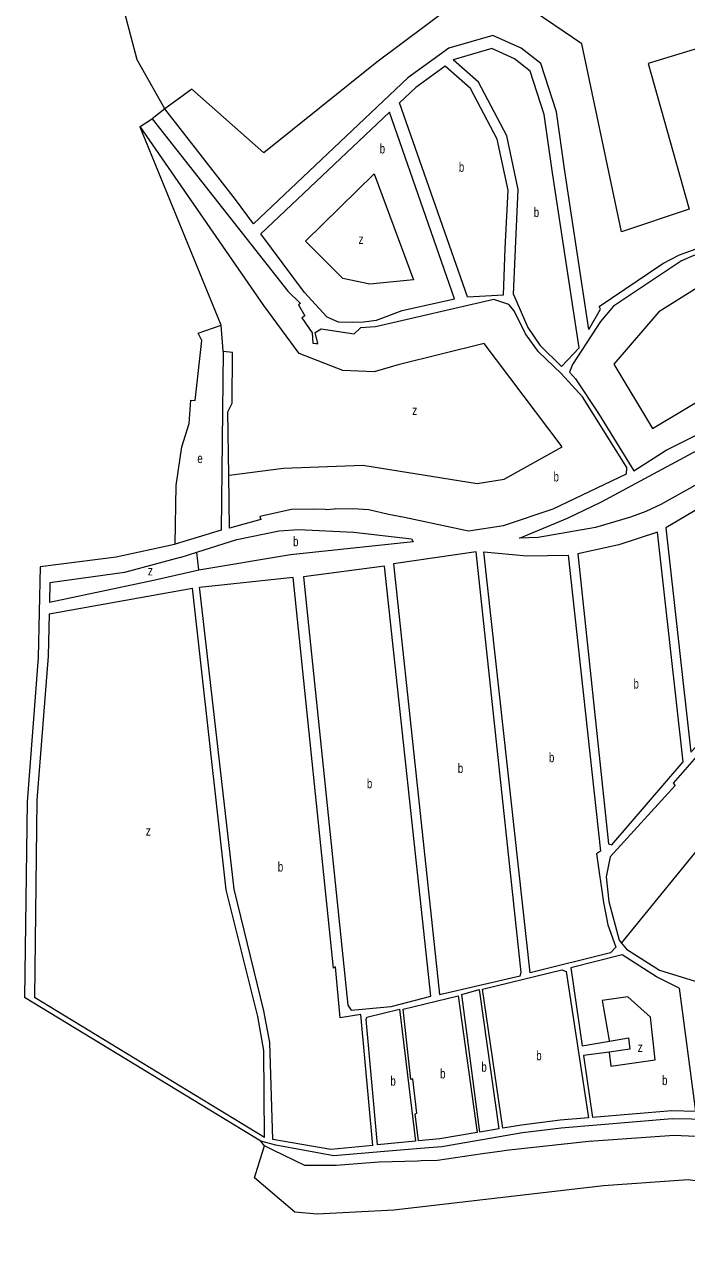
# Model space of a CAD drawing. Extents: x 639657 to 671642, y 222838 to 252123.
# Drawn here: x 639657 to 640346, y 234217 to 235497 of the extents above; entities that cross this region are included whole.
import ezdxf

# ---------------------------------------------------------------- set-up
doc = ezdxf.new("R2010")
doc.units = 0
doc.header["$LTSCALE"] = 4
doc.layers.add('1', color=7, linetype='Continuous', lineweight=13)
doc.layers.add('21', color=7, linetype='Continuous', lineweight=13)
doc.layers.add('7', color=7, linetype='Continuous')

msp = doc.modelspace()

# ---------------------------------------------------------------- linework, layer by layer
at = {"layer": '1'}
for p, q in [((640117.972, 235212.918), (640047.469, 235415.12)), ((640036.889, 235405.11), (639903.026, 235278.463)), ((640104.602, 235210.912), (640036.889, 235405.11)), ((639948.433, 235217.247), (639903.026, 235278.463)), ((640117.972, 235212.918), (640155.444, 235214.909)), ((639870.221, 234971.995), (639869.403, 235027.046)), ((639861.493, 234969.908), (639813.613, 234955.082)), ((639818.974, 234941.414), (639836.283, 234946.943)), ((639683.125, 234915.098), (639682.676, 234894.393)), ((639682.417, 234882.512), (639831.639, 234909.303)), ((640338.447, 234492.773), (640355.561, 234364.356)), ((639906.746, 234337.291), (639667.113, 234482.94)), ((640237.572, 234432.711), (640265.882, 234437.594)), ((640239.051, 234422.475), (640248.367, 234357.997)), ((640174.254, 234350.074), (640154.94, 234346.812)), ((640150.875, 234346.127), (640130.888, 234342.75)), ((640063.835, 234333.24), (640024.54, 234329.411)), ((640026.171, 234311.518), (640021.282, 234311.144)), ((640066.321, 234312.651), (640026.171, 234311.518))]:
    msp.add_line(p, q, dxfattribs=at)
for points in [[(640244.65, 235178.925), (640219.528, 235343.863), (640210.695, 235405.721), (640194.502, 235455.797), (640173.892, 235471.998), (640144.449, 235485.253), (640098.813, 235471.998), (640056.122, 235441.069), (639895.31, 235288.926)], [(640234.497, 235159.891), (640206.763, 235341.98), (640198.078, 235402.803), (640183.435, 235448.084), (640167.158, 235460.88), (640143.485, 235471.537), (640103.041, 235459.79)], [(640094.723, 235453.101), (640064.376, 235431.116), (640047.469, 235415.12)], [(640155.444, 235214.909), (640157.511, 235263.332), (640160.393, 235323.871), (640149.194, 235377.088), (640121.353, 235430.01), (640094.723, 235453.101)], [(640165.98, 235215.469), (640168.003, 235262.858), (640170.948, 235324.716), (640159.171, 235380.683), (640129.728, 235436.65), (640103.041, 235459.79)], [(639895.31, 235288.926), (639876.522, 235314.407), (639802.916, 235408.667), (639789.667, 235398.357), (639930.991, 235218.674)], [(640244.65, 235178.925), (640256.714, 235199.942), (640255.377, 235202.775), (640321.481, 235247.663), (640338.909, 235256.708), (640356.351, 235263.013), (640401.101, 235274.368), (640427.826, 235278.904)], [(639930.991, 235218.674), (639944.303, 235205.931), (639942.176, 235204.598), (639948.644, 235192.967), (639945.606, 235191.12), (639956.262, 235175.558), (639957.137, 235164.602), (639960.322, 235164.373), (639962.322, 235164.229)], [(639948.433, 235217.247), (639971.513, 235192.202), (639983.433, 235186.799), (639998.067, 235186.589), (640009.954, 235186.971), (640023.359, 235188.58), (640050.029, 235198.498), (640104.602, 235210.912)], [(639980.873, 234991.999), (639998.857, 234992.421), (640015.325, 234991.411), (640035.881, 234986.368), (640052.461, 234983.532), (640119.306, 234969.147), (640155.45, 234974.761), (640207.281, 234991.947), (640283.796, 235028.681), (640284.064, 235035.179), (640237.82, 235108.569), (640215.834, 235133.091), (640192.131, 235155.674), (640178.51, 235174.261), (640166.79, 235198.343), (640161.266, 235204.905), (640145.587, 235210.081), (640022.178, 235181.772), (640006.739, 235180.555), (640000.168, 235174.422)], [(640165.98, 235215.469), (640181.114, 235181.079), (640193.312, 235162.38), (640215.894, 235140.4), (640234.497, 235159.891)], [(639813.613, 234955.082), (639814.792, 235016.194), (639820.662, 235056.63), (639828.146, 235080.837), (639830.142, 235105.311), (639834.514, 235104.934), (639841.377, 235167.402), (639837.574, 235174.99), (639861.524, 235183.305)], [(639962.322, 235164.229), (639959.412, 235175.579), (639965.792, 235179.579), (640000.168, 235174.422)], [(639869.403, 235027.046), (639868.42, 235093.177), (639873.044, 235102.139), (639873.356, 235154.922), (639863.594, 235156.077), (639861.493, 234969.908)], [(639971.732, 234991.128), (639969.732, 234991.227), (639957.298, 234991.846), (639934.742, 234991.294), (639901.96, 234984.077), (639902.79, 234981.037), (639870.221, 234971.995)], [(639980.873, 234991.999), (639978.873, 234991.808), (639971.732, 234991.128)], [(639836.283, 234946.943), (639878.01, 234960.271), (639921.86, 234968.981), (639941.769, 234970.633), (639999.606, 234967.76), (640059.803, 234960.945), (640061.447, 234957.809), (639933.788, 234944.292), (639838.379, 234928.064), (639836.774, 234927.791)], [(639813.613, 234955.082), (639813.113, 234954.974), (639752.127, 234941.782), (639673.21, 234931.547)], [(639818.974, 234941.414), (639760.959, 234925.581), (639683.125, 234915.098)], [(639673.21, 234931.547), (639671.159, 234837.212), (639659.382, 234686.985), (639656.828, 234483.095)], [(639836.774, 234927.791), (639791.138, 234917.481), (639682.676, 234894.393)], [(640019.626, 234328.932), (640006.91, 234465.474), (639985.49, 234461.68), (639980.719, 234514.836), (639978.592, 234513.503), (639936.462, 234920.558), (639838.954, 234910.089)], [(639906.746, 234337.291), (639906.114, 234427.669), (639899.817, 234463.154), (639866.96, 234595.198), (639831.639, 234909.303)], [(639915.412, 234335.258), (639912.367, 234436.134), (639905.881, 234468.979), (639875.188, 234595.86), (639839.198, 234907.977), (639838.954, 234910.089)], [(639682.417, 234882.512), (639681.464, 234838.685), (639669.687, 234688.458), (639667.113, 234482.94)], [(640385.668, 234767.568), (640332.155, 234706.421), (640334.506, 234704), (640266.638, 234629.463), (640262.691, 234608.629), (640265.477, 234583.17), (640276.172, 234542.74), (640278.553, 234539.795)], [(640278.553, 234539.795), (640283.846, 234533.249), (640318.012, 234511.343), (640440.879, 234473.672), (640503.357, 234440.887), (640647.952, 234352.403), (640700.531, 234326.861), (640747.477, 234309.2)], [(640338.447, 234492.773), (640314.799, 234504.522), (640279.104, 234527.331), (640225.829, 234513.993), (640237.572, 234432.711)], [(640154.94, 234346.812), (640133.582, 234491.773), (640216.493, 234511.699), (640220.973, 234510.206), (640244.025, 234357.639)], [(640130.888, 234342.75), (640112.173, 234486.153), (640130.334, 234491.245), (640150.875, 234346.127)], [(639918.475, 234329.088), (639903.018, 234333.507), (639656.828, 234483.095)], [(640067.068, 234333.555), (640063.488, 234361.7), (640065.414, 234362.423), (640061.35, 234398.328), (640059.016, 234397.704), (640051.084, 234470.937), (640108.421, 234484.708), (640128.163, 234342.289)], [(640024.54, 234329.411), (640012.631, 234460.03), (640013.125, 234462.57), (640047.223, 234470.81), (640063.835, 234333.24)], [(640265.882, 234437.594), (640285.771, 234441.025), (640287.243, 234429.242), (640265.647, 234426.21), (640239.051, 234422.475)], [(640355.561, 234364.356), (640331.035, 234364.802), (640248.367, 234357.997)], [(640244.025, 234357.639), (640214.737, 234355.229), (640174.254, 234350.074)], [(640680.963, 234316.919), (640436.711, 234352.249), (640411.46, 234355.136), (640331.297, 234356.594), (640215.592, 234347.07), (640175.29, 234341.938)], [(640175.29, 234341.938), (640091.45, 234327.615), (640073.351, 234326.076), (640031.635, 234322.53)], [(640128.163, 234342.289), (640089.242, 234335.716), (640067.068, 234333.555)], [(640247.679, 234333.461), (640249.679, 234333.602), (640333.412, 234339.499), (640407.34, 234336.224), (640409.34, 234336.135)], [(641601.897, 234217.647), (641028.463, 234217.456), (640917.676, 234242.559), (640830.821, 234247.714), (640694.503, 234251.077), (640452.959, 234278.395), (640347.94, 234293.104), (640259.724, 234286.8), (640041.284, 234261.584), (639961.469, 234257.381), (639938.365, 234259.483), (639896.358, 234295.206), (639906.178, 234326.394), (639906.808, 234328.394)], [(640021.282, 234311.144), (639981.275, 234308.08), (639948.554, 234307.969), (639915.752, 234324.018), (639906.808, 234328.394)], [(640019.626, 234328.932), (639975.888, 234324.67), (639915.412, 234335.258)], [(640031.635, 234322.53), (639978.832, 234318.042), (639918.475, 234329.088)], [(640247.679, 234333.461), (640158.377, 234323.48), (640154.147, 234323.007), (640133.849, 234320.056)], [(640133.849, 234320.056), (640086.93, 234313.233), (640069.715, 234312.747), (640066.321, 234312.651)]]:
    msp.add_lwpolyline(points, dxfattribs=at)
for points in [[(640224.363, 235134.263), (640230.498, 235127.604), (640254.684, 235091.423), (640291.503, 235031.471), (640325.016, 235053.309), (640414.493, 235098.044), (640509.397, 235117.54), (640472.356, 235198.907), (640432.704, 235274.573), (640419.599, 235273.777), (640371.311, 235259.152), (640353.953, 235255.892), (640341.078, 235250.429), (640270.313, 235203.177), (640256.582, 235187.355), (640227.365, 235142.504)], [(640172.292, 234961.574), (640222.375, 234982.301), (640257.743, 234999.482), (640398.16, 235075.201), (640415.904, 235082.117), (640451.018, 235090.364), (640448.869, 235092.989), (640463.367, 235098.97), (640478.389, 235102.011), (640480.44, 235098.777), (640487.436, 235101.563), (640490.415, 235095.898), (640467.219, 235082.653), (640466.095, 235083.763), (640454.64, 235078.816), (640455.26, 235076.892), (640357.834, 235018.199), (640319.441, 234996.736), (640303.936, 234989.124), (640287.913, 234983.438), (640251.594, 234972.645), (640191.596, 234962.105)], [(640324.559, 234972.206), (640350.774, 234738.414), (640429.164, 234821.14), (640407.814, 235021.163)], [(640233.153, 234945.018), (640264.935, 234643.154), (640268.397, 234641.959), (640342.599, 234728.515), (640316.149, 234967.787), (640275.577, 234954.429)], [(640040.948, 234934.736), (640089.104, 234486.308), (640172.83, 234505.731), (640174.03, 234509.19), (640127.05, 234947.374)], [(640183.382, 234508.743), (640135.281, 234947.428), (640180.018, 234942.948), (640223.101, 234943.634), (640256.748, 234635.387), (640252.596, 234632.823), (640259.589, 234582.117), (640264.294, 234558.7), (640272.656, 234535.511), (640267.099, 234529.689)], [(639947.277, 234921.1), (639993.646, 234475.03), (639997.029, 234469.672), (640038.468, 234473.494), (640079.97, 234484.32), (640031.512, 234932.239)]]:
    msp.add_lwpolyline(points, close=True, dxfattribs=at)
at = {"layer": '21'}
for p, q in [((639906.003, 235204.027), (639777.154, 235390.258)), ((639906.808, 234328.394), (639903.018, 234333.507))]:
    msp.add_line(p, q, dxfattribs=at)
for points in [[(640640.3, 235594.114), (640640.8, 235594.364), (640684.72, 235616.334), (640764.215, 235469.053), (640584.616, 235386.575), (640466.846, 235343.864), (640397.656, 235483.781), (640306.384, 235455.797), (640349.075, 235304.098), (640278.413, 235280.532), (640237.194, 235476.417), (640168.004, 235523.547), (640100.286, 235514.71), (640023.736, 235457.27), (639905.965, 235363.01), (639830.887, 235429.287), (639802.916, 235408.667)], [(639802.916, 235408.667), (639774.209, 235459.849), (639760.96, 235509.925)], [(639777.154, 235390.258), (639789.167, 235398.033), (639789.667, 235398.357)], [(639861.524, 235183.305), (639777.358, 235389.758), (639777.154, 235390.258)], [(639869.403, 235027.046), (639869.903, 235027.112), (639926.575, 235034.572), (640009.014, 235037.518), (640128.256, 235018.371), (640156.226, 235022.789), (640216.584, 235056.664), (640162.115, 235128.832), (640135.617, 235164.18), (640045.817, 235142.087), (640020.791, 235134.723), (639988.404, 235136.196), (639942.768, 235153.87), (639906.003, 235204.027)], [(639863.594, 235156.077), (639863.556, 235156.577), (639861.524, 235183.305)], [(639838.379, 234928.064), (639838.323, 234928.564), (639836.339, 234946.443), (639836.283, 234946.943)], [(640278.553, 234539.795), (640374.835, 234657.528), (640407.221, 234657.528)], [(640265.647, 234426.21), (640265.706, 234425.71), (640267.369, 234411.568), (640313.741, 234418.196), (640308.589, 234462.381), (640285.035, 234483.736), (640258.537, 234480.054), (640265.796, 234438.094), (640265.882, 234437.594)]]:
    msp.add_lwpolyline(points, dxfattribs=at)
for points in [[(639949.336, 235271.017), (640020.791, 235340.918), (640062.011, 235230.457), (640016.375, 235226.038), (639988.404, 235231.93)], [(640270.423, 235142.588), (640310.8, 235075.811), (640376.309, 235114.841), (640463.901, 235131.042), (640423.417, 235234.875), (640388.822, 235228.984), (640357.172, 235222.356), (640317.424, 235197.319)]]:
    msp.add_lwpolyline(points, close=True, dxfattribs=at)

# ---------------------------------------------------------------- texts
at = {"layer": '7'}
for s, width, p in [('b', 0.75, (640026.679, 235362.274)), ('b', 0.75, (640109.118, 235343.128)), ('b', 0.75, (640187.141, 235295.998)), ('z', 0.8, (640004.598, 235268.014)), ('z', 0.8, (640060.539, 235089.803)), ('e', 0.75, (639836.776, 235039.728)), ('b', 0.75, (640207.751, 235020.581)), ('b', 0.75, (639936.487, 234953.135)), ('z', 0.8, (639785.249, 234922.635)), ('b', 0.75, (640291.033, 234804.873)), ('b', 0.75, (640202.981, 234728.085)), ('b', 0.75, (640108.057, 234716.841)), ('b', 0.75, (640013.347, 234700.955)), ('z', 0.8, (639783.041, 234651.637)), ('b', 0.75, (639920.615, 234614.263)), ('b', 0.75, (640189.74, 234417.589)), ('z', 0.8, (640295.339, 234426.297)), ('b', 0.75, (640132.564, 234405.65)), ('b', 0.75, (640037.875, 234391.164)), ('b', 0.75, (640089.622, 234398.727)), ('b', 0.75, (640320.76, 234391.815))]:
    msp.add_text(s, height=10, dxfattribs=dict(at, width=width)).set_placement(p)

doc.saveas('drawing.dxf')
